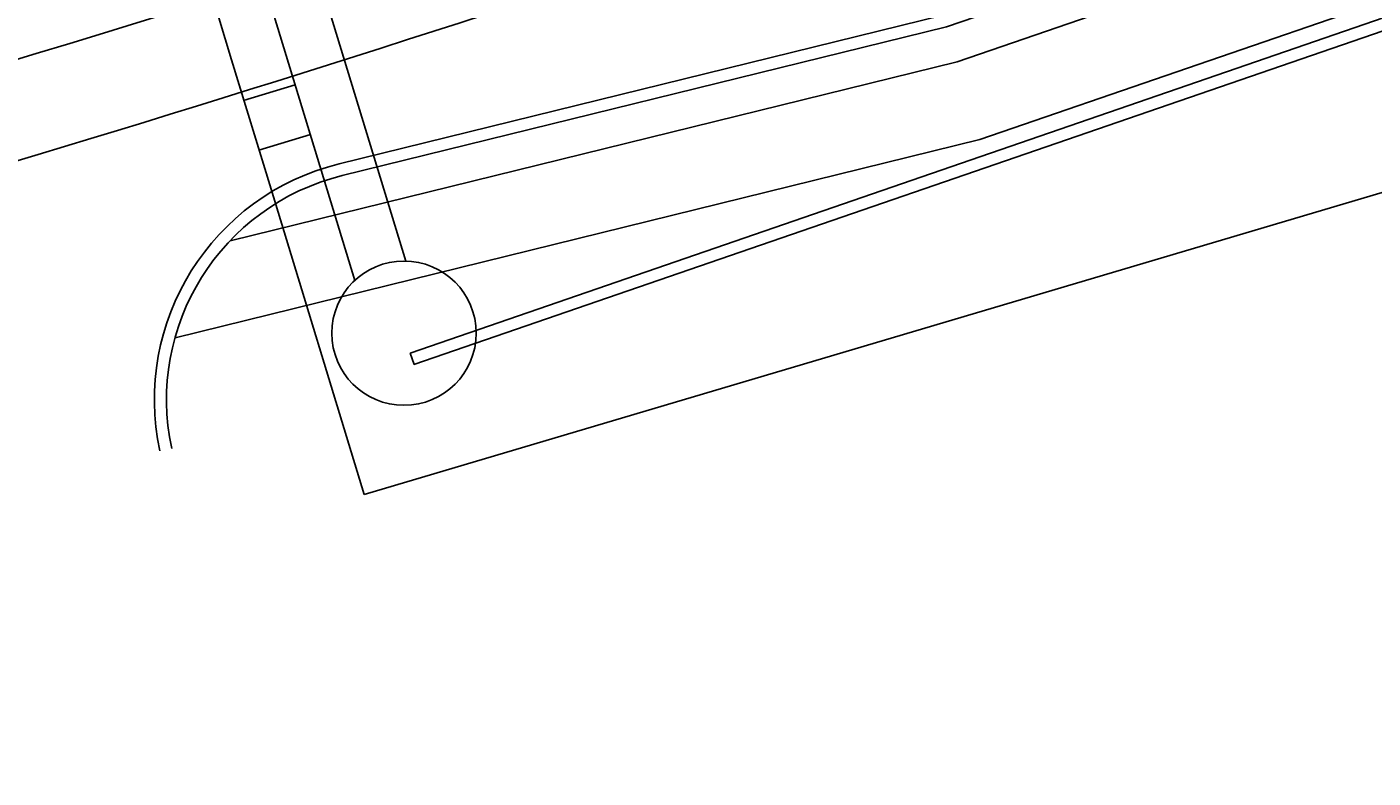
# Model space of a CAD drawing. Extents: x 2338610 to 2351914, y 366540 to 376484.
# Drawn here: x 2348375.4 to 2348541.5, y 367491.5 to 367584.3 of the extents above; entities that cross this region are included whole.
import ezdxf

# ---------------------------------------------------------------- set-up
doc = ezdxf.new("R2010")
doc.units = 0
for name, color, linetype in [('RD_HC_Cl', 7, 'Continuous'), ('RD_PD_Final_LnLine', 7, 'Continuous'), ('RD_PD_Final_TrvlWay', 7, 'Continuous'), ('RD_PD_FOC', 7, 'Continuous'), ('RD_PD_NOISE-WALL-GM', 7, 'Continuous'), ('RD_PD_SW', 7, 'Continuous'), ('TR SN EXTRUDED PANEL SIGNS- MOUNTED OVERHEAD', 7, 'Continuous')]:
    doc.layers.add(name, color=color, linetype=linetype)

msp = doc.modelspace()

# ---------------------------------------------------------------- linework, layer by layer
at = {"layer": 'RD_HC_Cl'}
msp.add_arc((2347533.93, 370355.68), 2880.79, 281.44073, 295.94073, dxfattribs=at)
at = {"layer": 'RD_PD_Final_LnLine'}
for radius, end in [(2859.79, 291.4654), (2847.79, 290.49863), (2887.79, 291.59488), (2899.79, 291.34847), (2871.79, 288.71767), (2883.79, 288.73428), (2911.79, 288.97432)]:
    msp.add_arc((2347533.93, 370355.68), radius, 280.38027, end, dxfattribs=at)
at = {"layer": 'RD_PD_Final_TrvlWay'}
msp.add_line((2348413.95, 367567.4), (2348488.49, 367585.75), dxfattribs=at)
msp.add_arc((2348421.12, 367538.27), 30, 103.8294, 192.1668, dxfattribs=at)
at = {"layer": 'RD_PD_FOC'}
for p, q in [((2348488.91, 367584.31), (2348633.81, 367634.24)), ((2348414.31, 367565.95), (2348488.91, 367584.31))]:
    msp.add_line(p, q, dxfattribs=at)
msp.add_arc((2348421.12, 367538.27), 28.5, 103.8294, 192.1668, dxfattribs=at)
at = {"layer": 'RD_PD_NOISE-WALL-GM'}
for p, q in [((2348422.7, 367544.04), (2348639.54, 367618.77)), ((2348423.15, 367542.61), (2348640.03, 367617.35)), ((2348422.7, 367544.04), (2348423.19, 367542.62))]:
    msp.add_line(p, q, dxfattribs=at)
at = {"layer": 'RD_PD_SW'}
for p, q in [((2348490.19, 367579.99), (2348635.38, 367630.03)), ((2348493.02, 367570.39), (2348638.89, 367620.66)), ((2348400.46, 367557.9), (2348490.19, 367579.99)), ((2348393.67, 367545.93), (2348493.02, 367570.39))]:
    msp.add_line(p, q, dxfattribs=at)
at = {"layer": 'TR SN EXTRUDED PANEL SIGNS- MOUNTED OVERHEAD'}
for p, q in [((2348907.96, 367672.4), (2348417.01, 367526.56)), ((2348400.66, 367580.23), (2348395.79, 367596.2)), ((2348405.52, 367564.26), (2348400.66, 367580.23)), ((2348408.51, 367577.16), (2348402.13, 367575.21)), ((2348410.38, 367571.01), (2348404.02, 367569.07)), ((2348417.01, 367526.56), (2348405.52, 367564.26))]:
    msp.add_line(p, q, dxfattribs=at)
msp.add_lwpolyline([(2348422.14, 367555.39), (2348409.2, 367597.87), (2348402.79, 367595.92), (2348415.86, 367553.01)], dxfattribs=at)
msp.add_circle((2348421.93, 367546.49), 8.91, dxfattribs=at)

doc.saveas('drawing.dxf')
